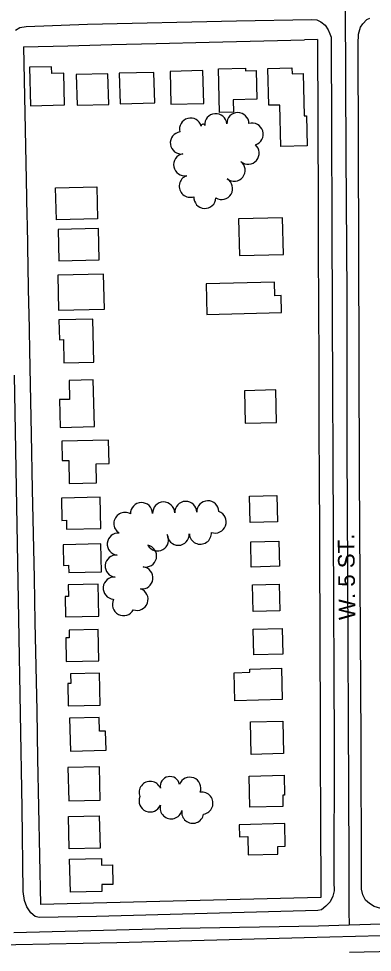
# Model space of a CAD drawing. Extents: x -25029 to 2274964, y -81170 to 687028.
# Drawn here: x -15555 to -15235, y -66366 to -65523 of the extents above; entities that cross this region are included whole.
import ezdxf

# ---------------------------------------------------------------- set-up
doc = ezdxf.new("R2010")
doc.units = 0
for name, color, linetype in [('81911BEA - RW_X_Fee_RW', 7, 'Continuous'), ('BLDG', 7, 'Continuous'), ('GE_X_CL_2000', 7, 'Continuous'), ('ROAD', 7, 'Continuous'), ('ROAD-NAME', 7, 'Continuous'), ('TREES', 7, 'Continuous')]:
    doc.layers.add(name, color=color, linetype=linetype)

msp = doc.modelspace()

# ---------------------------------------------------------------- linework, layer by layer
at = {"layer": '81911BEA - RW_X_Fee_RW'}
for p, q in [((-15284.78, -65541.69), (-15296.69, -65541.98)), ((-15255.82, -66366.22), (-15110.38, -66362.67))]:
    msp.add_line(p, q, dxfattribs=at)
for points in [[(-15550.75, -65548.18), (-15510.76, -65547.2), (-15470.78, -65546.23), (-15430.79, -65545.25), (-15382.8, -65544.08), (-15333.5, -65542.88), (-15296.69, -65541.98)], [(-15284.78, -65541.69), (-15284.34, -65691.75), (-15284.33, -65695.2), (-15284.15, -65741.75), (-15284.03, -65772.49)], [(-15550.75, -65548.18), (-15548.37, -65668.16), (-15547.7, -65701.63)], [(-15547.7, -65701.63), (-15547.57, -65708.15), (-15546.77, -65748.14), (-15546.12, -65781.17), (-15545.98, -65788.13), (-15544.98, -65838.12), (-15543.79, -65898.11), (-15542.8, -65948.1), (-15542, -65988.09), (-15541.2, -66028.09), (-15540.41, -66068.08), (-15539.61, -66108.07), (-15538.82, -66148.06), (-15537.96, -66191.05), (-15537.09, -66235.05), (-15536.21, -66279.04), (-15535.34, -66323.03)], [(-15284.03, -65772.49), (-15284.02, -65774.4), (-15283.76, -65841.77), (-15283.69, -65861.77), (-15283.57, -65891.77), (-15283.38, -65941.77), (-15283.22, -65981.78), (-15283.07, -66021.79), (-15282.92, -66061.8), (-15282.76, -66101.81), (-15282.61, -66141.8), (-15282.42, -66191.82), (-15282.22, -66241.82), (-15281.73, -66316.84)], [(-15281.73, -66316.84), (-15415.37, -66320.1), (-15535.34, -66323.03)]]:
    msp.add_lwpolyline(points, dxfattribs=at)
at = {"layer": 'BLDG'}
for points in [[(-15513.69, -65600.7), (-15514.39, -65571.98), (-15525.23, -65572.24), (-15525.37, -65566.22), (-15545.22, -65566.7), (-15544.39, -65601.44)], [(-15417.52, -65600.05), (-15387.74, -65599.33), (-15388.45, -65569.66), (-15418.23, -65570.37)], [(-15350.05, -65567.59), (-15349.99, -65569.75), (-15340.46, -65569.52), (-15339.83, -65595.64), (-15361.17, -65596.16), (-15360.91, -65607.21), (-15373.41, -65607.51), (-15374.36, -65568.18)], [(-15308.01, -65567.29), (-15307.88, -65572.5), (-15297.9, -65572.26), (-15296.98, -65610.54), (-15294.76, -65610.48), (-15294.1, -65637.71), (-15317.99, -65638.29), (-15318.9, -65600.77), (-15328.88, -65601.01), (-15329.68, -65567.81)], [(-15502.32, -65600.94), (-15473.7, -65600.25), (-15474.37, -65572.62), (-15502.98, -65573.31)], [(-15463.45, -65599.68), (-15432.1, -65598.92), (-15432.76, -65571.35), (-15464.11, -65572.11)], [(-15484.44, -65674.71), (-15483.75, -65703.58), (-15521.02, -65704.48), (-15521.72, -65675.61)], [(-15355.56, -65736.85), (-15315.77, -65735.89), (-15316.58, -65702.61), (-15356.36, -65703.57)], [(-15518.72, -65741.65), (-15482.24, -65740.77), (-15482.93, -65712.33), (-15519.41, -65713.21)], [(-15518.97, -65786.11), (-15477.53, -65785.11), (-15478.29, -65753.59), (-15519.73, -65754.59)], [(-15384.82, -65789.94), (-15317.34, -65788.31), (-15317.71, -65772.88), (-15323.37, -65773.02), (-15323.66, -65760.91), (-15385.49, -65762.4)], [(-15518.76, -65794.87), (-15518.33, -65812.77), (-15514.65, -65812.68), (-15514.15, -65833.62), (-15487.17, -65832.97), (-15488.11, -65794.13)], [(-15509.48, -65849.51), (-15509.07, -65866.7), (-15518.05, -65866.91), (-15517.45, -65892.08), (-15486.66, -65891.33), (-15487.68, -65848.99)], [(-15350.98, -65858.87), (-15350.27, -65888.27), (-15321.89, -65887.59), (-15322.6, -65858.18)], [(-15515.65, -65922.06), (-15509.82, -65921.92), (-15509.32, -65942.55), (-15484.65, -65941.96), (-15485.06, -65925.05), (-15473.33, -65924.76), (-15473.84, -65903.52), (-15516.07, -65904.54)], [(-15516.03, -65976.05), (-15511.99, -65975.95), (-15511.79, -65984), (-15480.84, -65983.25), (-15481.52, -65954.99), (-15516.51, -65955.83)], [(-15321.63, -65953.64), (-15321.06, -65977.23), (-15345.88, -65977.83), (-15346.45, -65954.24)], [(-15514.44, -66016.69), (-15510, -66016.58), (-15509.85, -66023.13), (-15480.19, -66022.42), (-15480.8, -65997.21), (-15514.89, -65998.03)], [(-15319.84, -65994.87), (-15319.29, -66017.52), (-15344.74, -66018.13), (-15345.28, -65995.48)], [(-15510.3, -66034.22), (-15510.04, -66044.77), (-15513.22, -66044.85), (-15512.78, -66063.26), (-15482.51, -66062.53), (-15483.21, -66033.57)], [(-15319.43, -66033.59), (-15318.85, -66057.83), (-15342.99, -66058.41), (-15343.58, -66034.18)], [(-15509.5, -66075.27), (-15509.33, -66082.11), (-15512.56, -66082.19), (-15512.05, -66103.48), (-15482.53, -66102.77), (-15483.21, -66074.64)], [(-15316.78, -66073.74), (-15316.23, -66096.81), (-15342.58, -66097.44), (-15343.14, -66074.37)], [(-15316.71, -66137.9), (-15359.74, -66138.93), (-15360.35, -66113.59), (-15346.02, -66113.25), (-15346.09, -66110.3), (-15317.39, -66109.61)], [(-15508.21, -66114.58), (-15508, -66123.42), (-15510.78, -66123.49), (-15510.29, -66143.61), (-15481.33, -66142.91), (-15482.03, -66113.95)], [(-15509.02, -66154.69), (-15508.3, -66184.39), (-15476.06, -66183.61), (-15476.48, -66166.41), (-15482.11, -66166.55), (-15482.41, -66154.05)], [(-15316.27, -66157.3), (-15315.56, -66186.74), (-15344.89, -66187.45), (-15345.6, -66158.01)], [(-15510.59, -66199.26), (-15509.86, -66229.38), (-15481.4, -66228.69), (-15482.13, -66198.57)], [(-15315.09, -66206.31), (-15314.65, -66224.29), (-15316.38, -66224.34), (-15316.13, -66234.46), (-15345.94, -66235.18), (-15346.62, -66207.07)], [(-15482.23, -66242.87), (-15481.53, -66272.05), (-15509.36, -66272.72), (-15510.06, -66243.54)], [(-15355.37, -66261.87), (-15347.95, -66261.69), (-15347.55, -66278.28), (-15320.7, -66277.63), (-15320.88, -66270.53), (-15314, -66270.36), (-15314.5, -66249.94), (-15355.64, -66250.94)], [(-15480.22, -66281.45), (-15480.08, -66287.35), (-15470.4, -66287.12), (-15469.98, -66304.85), (-15480.04, -66305.1), (-15479.89, -66311.27), (-15508.39, -66311.96), (-15509.11, -66282.15)]]:
    msp.add_lwpolyline(points, close=True, dxfattribs=at)
at = {"layer": 'GE_X_CL_2000'}
for points in [[(-15259.92, -65510.07), (-15259.28, -65645.34), (-15258.31, -65772.13), (-15258.24, -65910.51), (-15257.66, -66022.12), (-15257.44, -66089.86), (-15257.22, -66155.61), (-15256.43, -66284.03), (-15256.56, -66329.06), (-15256.12, -66341.63)], [(-15256.12, -66341.63), (-15284.1, -66342.51), (-15408.79, -66344.64), (-15559.51, -66348.63)], [(-15111.44, -66337.77), (-15198.1, -66339.81), (-15256.12, -66341.63)]]:
    msp.add_lwpolyline(points, dxfattribs=at)
at = {"layer": 'ROAD'}
for points in [[(-15558.02, -65533.04), (-15554.12, -65530.87), (-15548.47, -65529.89), (-15493.01, -65527.73), (-15358.22, -65524.85), (-15290.31, -65523.44), (-15285.48, -65523.92), (-15281.83, -65525.48), (-15277.83, -65528.73), (-15275.22, -65532.85), (-15273.64, -65536.46), (-15272.63, -65539.47), (-15271.56, -65791.14), (-15269.88, -66179.05), (-15270.06, -66302.54), (-15269.82, -66310.6), (-15270.96, -66315.35), (-15273.34, -66320.54), (-15277.25, -66324.61), (-15281.38, -66327.88), (-15284.6, -66328.44), (-15484.67, -66333.99), (-15536.61, -66334.78), (-15540.19, -66333.88), (-15543.98, -66330.41), (-15547.74, -66325.03), (-15549.97, -66319.38), (-15550.94, -66311.24), (-15551.85, -66235.86), (-15555.06, -66065.04), (-15558.92, -65844.69)], [(-15296.8, -66352.74), (-15111.38, -66348.09), (-15110.67, -66324.4), (-15227.47, -66326.78), (-15233.79, -66324.82), (-15237.92, -66322.19), (-15241.39, -66319.07), (-15244.02, -66314.17), (-15245.2, -66309.08), (-15244.97, -66296.51), (-15245.27, -66174.34), (-15246.84, -65934.23), (-15247.49, -65731.74), (-15248.16, -65545.52), (-15247.73, -65536.64), (-15245.85, -65530.39), (-15243.9, -65527.47), (-15240.27, -65523.66), (-15237.56, -65522.35)], [(-16161.94, -65903.89), (-16159.96, -65992.38), (-16154.52, -66247.9), (-16152.79, -66312.37), (-16153.9, -66322.61), (-16154.47, -66330.67), (-16156.3, -66340.69), (-16154.58, -66365.75), (-16149.56, -66370.04), (-16146.43, -66372.4), (-16114.71, -66372.34), (-15918.02, -66368.59), (-15618.83, -66360.4), (-15466.46, -66357.35), (-15296.8, -66352.74)]]:
    msp.add_lwpolyline(points, dxfattribs=at)
at = {"layer": 'TREES'}
for centre, radius, start, end in [((-15376.87, -65618.57), 10, 4.84305, 184.84305), ((-15356.9, -65617.64), 10, 0.51601, 180.51601), ((-15399.64, -65622.53), 10, 15.10506, 195.10506), ((-15388.41, -65619.67), 1.6, 9.16251, 189.16251), ((-15344, -65627.12), 10, 286.86959, 106.86959), ((-15408.03, -65635.06), 10, 97.28319, 277.28319), ((-15347.62, -65644.27), 10, 229.31816, 49.31816), ((-15404.97, -65654.81), 10, 100.33389, 280.33389), ((-15360.34, -65659.7), 10, 231.66486, 51.66486), ((-15399.94, -65674.12), 10, 108.8659, 288.8659), ((-15371.64, -65676.14), 10, 239.32851, 59.32851), ((-15386.73, -65684.16), 10, 176.65695, 356.65695), ((-15444, -65969.94), 10, 1.62991, 181.62991), ((-15424.01, -65969.39), 10, 1.55599, 181.55599), ((-15404.02, -65968.84), 10, 1.55599, 181.55599), ((-15384.03, -65968.3), 10, 1.55599, 181.55599), ((-15459.08, -65978.84), 10, 59.49429, 239.49429), ((-15377.43, -65977.43), 10, 250.09275, 70.09275), ((-15465.06, -65997.42), 10, 84.79004, 264.79004), ((-15429.53, -65993.62), 10, 208.93151, 28.93151), ((-15410.79, -65988.52), 10, 181.52509, 1.52509), ((-15390.81, -65987.54), 10, 184.06156, 4.06156), ((-15440.39, -66008.24), 10, 257.86345, 77.86345), ((-15466.88, -66017.34), 10, 84.79004, 264.79004), ((-15443.65, -66027.95), 10, 263.36291, 83.36291), ((-15468.69, -66037.25), 10, 84.79004, 264.79004), ((-15448.15, -66047.3), 10, 250.4477, 70.4477), ((-15460.36, -66052.1), 10, 152.43561, 332.43561), ((-15469.41, -66047.34), 0.227, 145.42406, 325.42406), ((-15418.33, -66216.22), 8.83, 11.23889, 191.23889), ((-15400.33, -66218.06), 10, 339.18492, 159.18492), ((-15436.23, -66221.77), 10, 22.47485, 202.47485), ((-15436.22, -66229.4), 10, 157.61134, 337.61134), ((-15389.41, -66231.49), 10, 279.02036, 99.02036), ((-15417.27, -66235.6), 10, 166.17501, 346.17501), ((-15397.7, -66239.68), 10, 170.28001, 350.28001)]:
    msp.add_arc(centre, radius, start, end, dxfattribs=at)

# ---------------------------------------------------------------- texts
at = {"layer": 'ROAD-NAME'}
msp.add_text('W. 5 ST.', height=15, rotation=90.80207, dxfattribs=at).set_placement((-15250.58, -66065.93))

doc.saveas('drawing.dxf')
